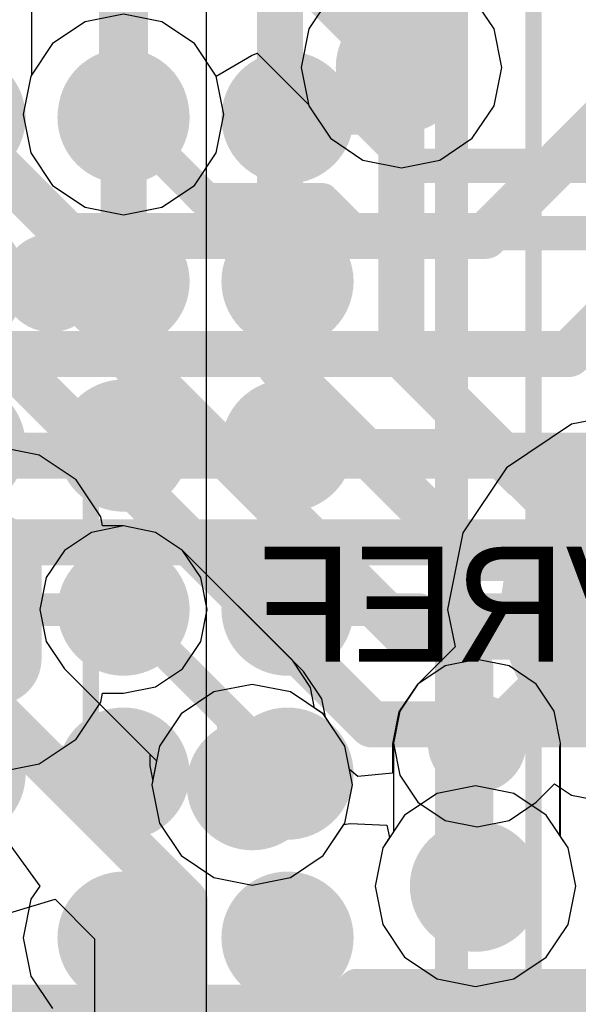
# Model space of a CAD drawing. Header units: millimetres. Extents: x -2 to 68, y -2 to 27.4.
# Tile 396 of 594: x 41.8 to 43.5, y 14.3 to 17.3. Entities that reach past the tile are written whole.
import ezdxf

# ---------------------------------------------------------------- set-up
doc = ezdxf.new("R2010")
doc.units = ezdxf.units.MM
for name, color, linetype in [('BottomLayer', 5, 'Continuous'), ('BottomPaste', 16, 'Continuous'), ('BottomSolder', 6, 'Continuous'), ('DrillGuide', 244, 'Continuous'), ('Mechanical10', 56, 'Continuous'), ('Mechanical13', 56, 'Continuous'), ('Mechanical15', 56, 'Continuous'), ('Mechanical42', 56, 'Continuous'), ('Mechanical6', 56, 'Continuous'), ('Mechanical88', 56, 'Continuous'), ('MidLayer1', 16, 'Continuous'), ('MidLayer2', 76, 'Continuous'), ('MidLayer3', 90, 'Continuous'), ('MidLayer4', 156, 'Continuous'), ('MidLayer5', 130, 'Continuous'), ('MidLayer6', 216, 'Continuous'), ('MidLayer7', 6, 'Continuous'), ('MidLayer8', 54, 'Continuous'), ('MultiLayer', 9, 'Continuous'), ('TopLayer', 1, 'Continuous'), ('TopPaste', 8, 'Continuous'), ('TopSolder', 216, 'Continuous'), ('ViaHoleLayer', 16, 'Continuous')]:
    doc.layers.add(name, color=color, linetype=linetype)

# ---------------------------------------------------------------- blocks, each defined once
blk = doc.blocks.new('TP_0_8MM_B_173')
at = {"layer": 'BottomLayer', "const_width": 0.4001}
blk.add_lwpolyline([(-0.2, 0, 1), (0.2, 0, 1)], format="xyb", close=True, dxfattribs=at)
at = {"layer": 'BottomSolder', "const_width": 0.45}
blk.add_lwpolyline([(-0.225, 0, 1), (0.225, 0, 1)], format="xyb", close=True, dxfattribs=at)
blk = doc.blocks.new('BGA486C50P27X27_1400X1400X125_227')
at = {"layer": 'Mechanical13', "const_width": 0.1}
blk.add_lwpolyline([(-7, -7), (7, -7)], dxfattribs=at)
at = {"layer": 'Mechanical15', "const_width": 0.05}
blk.add_lwpolyline([(-7.25, -7.25), (7.25, -7.25)], dxfattribs=at)
at = {"layer": 'TopLayer', "const_width": 0.1}
for points in [[(-1.05, -6, 1), (-0.95, -6, 1)], [(-0.55, -6, 1), (-0.45, -6, 1)], [(-0.05, -6, 1), (0.05, -6, 1)], [(0.45, -6, 1), (0.55, -6, 1)], [(0.95, -6, 1), (1.05, -6, 1)], [(1.45, -6, 1), (1.55, -6, 1)], [(-1.05, -6.5, 1), (-0.95, -6.5, 1)], [(-0.55, -6.5, 1), (-0.45, -6.5, 1)], [(-0.05, -6.5, 1), (0.05, -6.5, 1)], [(0.45, -6.5, 1), (0.55, -6.5, 1)], [(0.95, -6.5, 1), (1.05, -6.5, 1)], [(1.45, -6.5, 1), (1.55, -6.5, 1)]]:
    blk.add_lwpolyline(points, format="xyb", close=True, dxfattribs=at)
at = {"layer": 'TopPaste', "const_width": 0.1}
for points in [[(-1.05, -6, 1), (-0.95, -6, 1)], [(-0.55, -6, 1), (-0.45, -6, 1)], [(-0.05, -6, 1), (0.05, -6, 1)], [(0.45, -6, 1), (0.55, -6, 1)], [(0.95, -6, 1), (1.05, -6, 1)], [(1.45, -6, 1), (1.55, -6, 1)], [(-1.05, -6.5, 1), (-0.95, -6.5, 1)], [(-0.55, -6.5, 1), (-0.45, -6.5, 1)], [(-0.05, -6.5, 1), (0.05, -6.5, 1)], [(0.45, -6.5, 1), (0.55, -6.5, 1)], [(0.95, -6.5, 1), (1.05, -6.5, 1)], [(1.45, -6.5, 1), (1.55, -6.5, 1)]]:
    blk.add_lwpolyline(points, format="xyb", close=True, dxfattribs=at)
at = {"layer": 'TopSolder', "const_width": 0.2016}
for points in [[(-0.6008, -5.5, 1), (-0.3992, -5.5, 1)], [(-0.1008, -5.5, 1), (0.1008, -5.5, 1)], [(0.3992, -5.5, 1), (0.6008, -5.5, 1)], [(0.8992, -5.5, 1), (1.1008, -5.5, 1)], [(1.3992, -5.5, 1), (1.6008, -5.5, 1)], [(-1.1008, -6, 1), (-0.8992, -6, 1)], [(-0.6008, -6, 1), (-0.3992, -6, 1)], [(-0.1008, -6, 1), (0.1008, -6, 1)], [(0.3992, -6, 1), (0.6008, -6, 1)], [(0.8992, -6, 1), (1.1008, -6, 1)], [(1.3992, -6, 1), (1.6008, -6, 1)], [(-1.1008, -6.5, 1), (-0.8992, -6.5, 1)], [(-0.6008, -6.5, 1), (-0.3992, -6.5, 1)], [(-0.1008, -6.5, 1), (0.1008, -6.5, 1)], [(0.3992, -6.5, 1), (0.6008, -6.5, 1)], [(0.8992, -6.5, 1), (1.1008, -6.5, 1)], [(1.3992, -6.5, 1), (1.6008, -6.5, 1)]]:
    blk.add_lwpolyline(points, format="xyb", close=True, dxfattribs=at)
blk = doc.blocks.new('RES_0402_B_259')
at = {"layer": 'BottomLayer', "const_width": 0.1402}
for points in [[(-0.6799, 0.1498, 1), (-0.5396, 0.1498, 1)], [(-0.4104, 0.1498, 1), (-0.2701, 0.1498, 1)], [(0.2701, 0.1498, 1), (0.4104, 0.1498, 1)], [(0.5396, 0.1498, 1), (0.6799, 0.1498, 1)], [(-0.6799, -0.1498, 1), (-0.5396, -0.1498, 1)], [(-0.4104, -0.1498, 1), (-0.2701, -0.1498, 1)], [(0.2701, -0.1498, 1), (0.4104, -0.1498, 1)], [(0.5396, -0.1498, 1), (0.6799, -0.1498, 1)]]:
    blk.add_lwpolyline(points, format="xyb", close=True, dxfattribs=at)
at = {"layer": 'BottomLayer'}
for points in [[(-0.3403, 0.29), (-0.6097, 0.29), (-0.3403, -0.29), (-0.6097, -0.29)], [(0.3403, -0.29), (0.6097, -0.29), (0.3403, 0.29), (0.6097, 0.29)], [(-0.2, 0.1498), (-0.75, 0.1498), (-0.2, -0.1498), (-0.75, -0.1498)], [(0.2, -0.1498), (0.75, -0.1498), (0.2, 0.1498), (0.75, 0.1498)]]:
    blk.add_solid(points, dxfattribs=at)
at = {"layer": 'BottomPaste', "const_width": 0.1402}
for points in [[(-0.6799, 0.1498, 1), (-0.5396, 0.1498, 1)], [(-0.4104, 0.1498, 1), (-0.2701, 0.1498, 1)], [(0.2701, 0.1498, 1), (0.4104, 0.1498, 1)], [(0.5396, 0.1498, 1), (0.6799, 0.1498, 1)], [(-0.6799, -0.1498, 1), (-0.5396, -0.1498, 1)], [(-0.4104, -0.1498, 1), (-0.2701, -0.1498, 1)], [(0.2701, -0.1498, 1), (0.4104, -0.1498, 1)], [(0.5396, -0.1498, 1), (0.6799, -0.1498, 1)]]:
    blk.add_lwpolyline(points, format="xyb", close=True, dxfattribs=at)
at = {"layer": 'BottomPaste'}
for points in [[(-0.3403, 0.29), (-0.6097, 0.29), (-0.3403, -0.29), (-0.6097, -0.29)], [(0.3403, -0.29), (0.6097, -0.29), (0.3403, 0.29), (0.6097, 0.29)], [(-0.2, 0.1498), (-0.75, 0.1498), (-0.2, -0.1498), (-0.75, -0.1498)], [(0.2, -0.1498), (0.75, -0.1498), (0.2, 0.1498), (0.75, 0.1498)]]:
    blk.add_solid(points, dxfattribs=at)
at = {"layer": 'BottomSolder', "const_width": 0.1402}
for points in [[(-0.6799, 0.1498, 1), (-0.5396, 0.1498, 1)], [(-0.4104, 0.1498, 1), (-0.2701, 0.1498, 1)], [(0.2701, 0.1498, 1), (0.4104, 0.1498, 1)], [(0.5396, 0.1498, 1), (0.6799, 0.1498, 1)], [(-0.6799, -0.1498, 1), (-0.5396, -0.1498, 1)], [(-0.4104, -0.1498, 1), (-0.2701, -0.1498, 1)], [(0.2701, -0.1498, 1), (0.4104, -0.1498, 1)], [(0.5396, -0.1498, 1), (0.6799, -0.1498, 1)]]:
    blk.add_lwpolyline(points, format="xyb", close=True, dxfattribs=at)
at = {"layer": 'BottomSolder'}
for points in [[(-0.3403, 0.29), (-0.6097, 0.29), (-0.3403, -0.29), (-0.6097, -0.29)], [(0.3403, -0.29), (0.6097, -0.29), (0.3403, 0.29), (0.6097, 0.29)], [(-0.2, 0.1498), (-0.75, 0.1498), (-0.2, -0.1498), (-0.75, -0.1498)], [(0.2, -0.1498), (0.75, -0.1498), (0.2, 0.1498), (0.75, 0.1498)]]:
    blk.add_solid(points, dxfattribs=at)
at = {"layer": 'Mechanical10', "const_width": 0.12}
for points in [[(-0.53, 0.28), (-0.53, -0.28)], [(0.53, 0.28), (-0.53, 0.28)], [(0.53, 0.28), (0.53, -0.28)], [(0.53, -0.28), (-0.53, -0.28)]]:
    blk.add_lwpolyline(points, dxfattribs=at)
at = {"layer": 'Mechanical10', "const_width": 0.06}
for points in [[(-0.56, 0.28, 1), (-0.5, 0.28, 1)], [(-0.56, 0.28, 1), (-0.5, 0.28, 1)], [(0.5, 0.28, 1), (0.56, 0.28, 1)], [(0.5, 0.28, 1), (0.56, 0.28, 1)], [(-0.56, -0.28, 1), (-0.5, -0.28, 1)], [(-0.56, -0.28, 1), (-0.5, -0.28, 1)], [(0.5, -0.28, 1), (0.56, -0.28, 1)], [(0.5, -0.28, 1), (0.56, -0.28, 1)]]:
    blk.add_lwpolyline(points, format="xyb", close=True, dxfattribs=at)
at = {"layer": 'Mechanical6', "const_width": 0.05}
for points in [[(-0.9, 0.44), (-0.9, -0.44)], [(0.9, 0.44), (-0.9, 0.44)], [(0.9, 0.44), (0.9, -0.44)], [(0, 0.22), (0, -0.22)], [(0.22, 0), (-0.22, 0)], [(0.9, -0.44), (-0.9, -0.44)]]:
    blk.add_lwpolyline(points, dxfattribs=at)
at = {"layer": 'Mechanical6'}
for points, const_width in [([(-0.9125, 0.44, 1), (-0.8875, 0.44, 1)], 0.025), ([(-0.9125, 0.44, 1), (-0.8875, 0.44, 1)], 0.025), ([(0.8875, 0.44, 1), (0.9125, 0.44, 1)], 0.025), ([(0.8875, 0.44, 1), (0.9125, 0.44, 1)], 0.025), ([(-0.0125, 0.22, 1), (0.0125, 0.22, 1)], 0.025), ([(0.165, 0, 1), (-0.165, 0, 1)], 0.05), ([(-0.2325, 0, 1), (-0.2075, 0, 1)], 0.025), ([(-0.1775, 0, 1), (-0.1525, 0, 1)], 0.025), ([(0.1525, 0, 1), (0.1775, 0, 1)], 0.025), ([(0.2075, 0, 1), (0.2325, 0, 1)], 0.025), ([(-0.0125, -0.22, 1), (0.0125, -0.22, 1)], 0.025), ([(-0.9125, -0.44, 1), (-0.8875, -0.44, 1)], 0.025), ([(-0.9125, -0.44, 1), (-0.8875, -0.44, 1)], 0.025), ([(0.8875, -0.44, 1), (0.9125, -0.44, 1)], 0.025), ([(0.8875, -0.44, 1), (0.9125, -0.44, 1)], 0.025)]:
    blk.add_lwpolyline(points, format="xyb", close=True, dxfattribs=dict(at, const_width=const_width))

msp = doc.modelspace()

# ---------------------------------------------------------------- linework, layer by layer
at = {"layer": 'BottomLayer'}
for p, q in [((43.725, 16.1118), (43.4909, 16.0652)), ((43.4909, 16.0652), (43.2924, 15.9326)), ((41.8675, 15.9703), (41.7348, 15.9967)), ((41.9801, 15.8951), (41.8675, 15.9703)), ((43.2924, 15.9326), (43.1598, 15.7341)), ((42.0553, 15.7825), (41.9801, 15.8951)), ((42.0607, 15.7549), (42.0553, 15.7825)), ((42.125, 15.7549), (42.0607, 15.7549)), ((42.2225, 15.7355), (42.125, 15.7549)), ((42.3052, 15.6802), (42.2225, 15.7355)), ((43.1598, 15.7341), (43.1132, 15.5)), ((42.3605, 15.5975), (42.3052, 15.6802)), ((42.3799, 15.5), (42.3605, 15.5975)), ((42.3605, 15.4025), (42.3799, 15.5)), ((43.1132, 15.5), (43.1358, 15.3863)), ((42.3052, 15.3198), (42.3605, 15.4025)), ((43.1358, 15.3863), (43.0228, 15.2732)), ((42.2225, 15.2645), (42.3052, 15.3198)), ((42.125, 15.2451), (42.2225, 15.2645)), ((43.0228, 15.2732), (42.9675, 15.1905)), ((41.9801, 15.1049), (42.0553, 15.2175)), ((42.0553, 15.2175), (42.0607, 15.2451)), ((42.0607, 15.2451), (42.125, 15.2451)), ((42.9675, 15.1905), (42.9481, 15.093)), ((41.8675, 15.0297), (41.9801, 15.1049)), ((42.9481, 15.093), (42.9675, 14.9955)), ((41.7348, 15.0033), (41.8675, 15.0297)), ((42.9675, 14.9955), (43.0228, 14.9128)), ((43.3832, 14.9128), (43.4395, 14.9691)), ((43.4395, 14.9691), (43.4909, 14.9348)), ((43.4909, 14.9348), (43.725, 14.8882)), ((43.0228, 14.9128), (43.1055, 14.8575)), ((43.3005, 14.8575), (43.3832, 14.9128)), ((43.1055, 14.8575), (43.203, 14.8381)), ((43.203, 14.8381), (43.3005, 14.8575))]:
    msp.add_line(p, q, dxfattribs=at)
for points, const_width in [([(41.829, 16.496, 1), (41.979, 16.496, 1)], 0.15), ([(41.8665, 16.496, 1), (41.9415, 16.496, 1)], 0.075), ([(42.05, 15.5, 1), (42.2, 15.5, 1)], 0.15), ([(42.1, 15.5, 1), (42.15, 15.5, 1)], 0.05), ([(43.128, 15.093, 1), (43.278, 15.093, 1)], 0.15), ([(43.178, 15.093, 1), (43.228, 15.093, 1)], 0.05)]:
    msp.add_lwpolyline(points, format="xyb", close=True, dxfattribs=dict(at, const_width=const_width))
for points, const_width in [([(41.424, 16.496), (41.904, 16.496)], 0.15), ([(41.6, 15.5), (42.125, 15.5)], 0.1), ([(43.203, 15.093), (43.61, 15.5)], 0.1)]:
    msp.add_lwpolyline(points, dxfattribs=dict(at, const_width=const_width))
at = {"layer": 'DrillGuide'}
for points, const_width in [([(42.9222, 17.1528, 1), (43.0222, 17.1528, 1)], 0.1), ([(42.075, 17.009, 1), (42.175, 17.009, 1)], 0.1), ([(41.879, 16.496, 1), (41.929, 16.496, 1)], 0.05), ([(42.1, 15.5, 1), (42.15, 15.5, 1)], 0.05), ([(42.1, 15.5, 1), (42.15, 15.5, 1)], 0.05), ([(43.178, 15.093, 1), (43.228, 15.093, 1)], 0.05), ([(43.178, 15.093, 1), (43.228, 15.093, 1)], 0.05), ([(42.4673, 14.9664, 1), (42.5673, 14.9664, 1)], 0.1), ([(43.148, 14.657, 1), (43.248, 14.657, 1)], 0.1)]:
    msp.add_lwpolyline(points, format="xyb", close=True, dxfattribs=dict(at, const_width=const_width))
at = {"layer": 'Mechanical88', "const_width": 0.1}
msp.add_lwpolyline([(43.1672, 15.5), (43.725, 15.5)], dxfattribs=at)
at = {"layer": 'Mechanical88', "const_width": 0.05}
msp.add_lwpolyline([(43.1422, 15.5, 1), (43.1922, 15.5, 1)], format="xyb", close=True, dxfattribs=at)
at = {"layer": 'MidLayer1'}
for p, q in [((41.8446, 17.5), (41.8446, 17.1294)), ((43.2548, 17.2699), (43.1885, 17.3691)), ((43.2781, 17.1528), (43.2548, 17.2699)), ((42.4076, 17.1261), (42.5147, 17.1888)), ((42.5147, 17.1888), (42.5324, 17.1961)), ((42.5324, 17.1961), (42.6888, 17.0397)), ((43.2548, 17.0358), (43.2781, 17.1528)), ((41.8424, 17.1261), (41.8191, 17.009)), ((41.8446, 17.1294), (41.8424, 17.1261)), ((42.4309, 17.009), (42.4076, 17.1261)), ((42.6888, 17.0397), (42.6896, 17.0358)), ((42.6896, 17.0358), (42.7559, 16.9365)), ((43.1885, 16.9365), (43.2548, 17.0358)), ((41.8191, 17.009), (41.8424, 16.8919)), ((42.4076, 16.8919), (42.4309, 17.009)), ((42.7559, 16.9365), (42.8551, 16.8702)), ((43.0892, 16.8702), (43.1885, 16.9365)), ((41.8424, 16.8919), (41.9087, 16.7927)), ((42.3413, 16.7927), (42.4076, 16.8919)), ((42.8551, 16.8702), (42.9722, 16.8469)), ((42.9722, 16.8469), (43.0892, 16.8702)), ((41.9087, 16.7927), (42.0079, 16.7264)), ((42.2421, 16.7264), (42.3413, 16.7927)), ((42.0079, 16.7264), (42.125, 16.7031)), ((42.125, 16.7031), (42.2421, 16.7264)), ((42.0275, 15.7355), (41.9448, 15.6802)), ((42.125, 15.7549), (42.0275, 15.7355)), ((42.2225, 15.7355), (42.125, 15.7549)), ((42.3052, 15.6802), (42.2225, 15.7355)), ((41.9448, 15.6802), (41.8895, 15.5975)), ((42.6742, 15.3112), (42.3052, 15.6802)), ((41.8895, 15.5975), (41.8701, 15.5)), ((41.8701, 15.5), (41.8895, 15.4025)), ((41.8895, 15.4025), (41.9448, 15.3198)), ((43.203, 15.3479), (43.1055, 15.3285)), ((43.3005, 15.3285), (43.203, 15.3479)), ((41.9448, 15.3198), (42.2258, 15.0387)), ((42.7295, 15.2285), (42.6742, 15.3112)), ((43.1055, 15.3285), (43.0228, 15.2732)), ((43.3832, 15.2732), (43.3005, 15.3285)), ((43.0228, 15.2732), (42.9675, 15.1905)), ((43.4385, 15.1905), (43.3832, 15.2732)), ((42.7408, 15.1719), (42.7295, 15.2285)), ((42.9675, 15.1905), (42.9481, 15.093)), ((43.4579, 15.093), (43.4385, 15.1905)), ((42.7999, 15.0834), (42.7408, 15.1719)), ((42.8232, 14.9664), (42.7999, 15.0834)), ((42.9481, 15.093), (42.9481, 14.823)), ((43.4579, 14.808), (43.4579, 15.093)), ((42.2258, 15.0387), (42.2114, 14.9664)), ((42.2114, 14.9664), (42.2347, 14.8493)), ((42.7999, 14.8493), (42.8232, 14.9664)), ((42.2347, 14.8493), (42.301, 14.7501)), ((42.7336, 14.7501), (42.7999, 14.8493)), ((42.9481, 14.823), (42.9154, 14.7741)), ((43.4806, 14.7741), (43.4579, 14.808)), ((42.9154, 14.7741), (42.8921, 14.657)), ((43.5039, 14.657), (43.4806, 14.7741)), ((42.301, 14.7501), (42.4002, 14.6838)), ((42.6343, 14.6838), (42.7336, 14.7501)), ((42.4002, 14.6838), (42.5173, 14.6605)), ((42.5173, 14.6605), (42.6343, 14.6838)), ((42.8921, 14.657), (42.9154, 14.5399)), ((43.4806, 14.5399), (43.5039, 14.657)), ((42.9154, 14.5399), (42.9817, 14.4407)), ((43.4143, 14.4407), (43.4806, 14.5399)), ((42.9817, 14.4407), (43.0809, 14.3744)), ((43.3151, 14.3744), (43.4143, 14.4407)), ((43.0809, 14.3744), (43.198, 14.3511)), ((43.198, 14.3511), (43.3151, 14.3744))]:
    msp.add_line(p, q, dxfattribs=at)
for points, const_width in [([(42.125, 17.009), (42.125, 17.5)], 0.15), ([(42.625, 17.5), (42.9722, 17.1528)], 0.15), ([(42.125, 15.5), (42.494, 15.131)], 0.1), ([(42.494, 14.9897), (42.494, 15.131)], 0.1), ([(43.203, 14.662), (43.203, 15.093)], 0.1), ([(42.494, 14.9897), (42.5173, 14.9664)], 0.1), ([(43.198, 14.657), (43.203, 14.662)], 0.1)]:
    msp.add_lwpolyline(points, dxfattribs=dict(at, const_width=const_width))
for points, const_width in [([(42.8722, 17.1528, 1), (43.0722, 17.1528, 1)], 0.2), ([(42.9347, 17.1528, 1), (43.0097, 17.1528, 1)], 0.075), ([(42.025, 17.009, 1), (42.225, 17.009, 1)], 0.2), ([(42.0875, 17.009, 1), (42.1625, 17.009, 1)], 0.075), ([(42.05, 15.5, 1), (42.2, 15.5, 1)], 0.15), ([(42.1, 15.5, 1), (42.15, 15.5, 1)], 0.05), ([(43.128, 15.093, 1), (43.278, 15.093, 1)], 0.15), ([(42.4173, 14.9664, 1), (42.6173, 14.9664, 1)], 0.2), ([(42.469, 15.131, 1), (42.519, 15.131, 1)], 0.05), ([(42.469, 15.131, 1), (42.519, 15.131, 1)], 0.05), ([(43.178, 15.093, 1), (43.228, 15.093, 1)], 0.05), ([(42.469, 14.9897, 1), (42.519, 14.9897, 1)], 0.05), ([(42.469, 14.9897, 1), (42.519, 14.9897, 1)], 0.05), ([(42.4923, 14.9664, 1), (42.5423, 14.9664, 1)], 0.05), ([(43.098, 14.657, 1), (43.298, 14.657, 1)], 0.2), ([(43.173, 14.657, 1), (43.223, 14.657, 1)], 0.05), ([(43.178, 14.662, 1), (43.228, 14.662, 1)], 0.05), ([(43.178, 14.662, 1), (43.228, 14.662, 1)], 0.05)]:
    msp.add_lwpolyline(points, format="xyb", close=True, dxfattribs=dict(at, const_width=const_width))
at = {"layer": 'MidLayer2', "const_width": 0.14}
for points in [[(40.8518, 17.7425), (41.9552, 16.639)], [(43.228, 16.639), (43.67, 17.081)], [(43.483, 16.279), (44.101, 16.897)], [(41.9552, 16.639), (43.228, 16.639)], [(41.2688, 16.279), (43.483, 16.279)], [(40.485, 15.969), (47.513, 15.969)], [(40.4096, 15.705), (49.516, 15.705)], [(41.3534, 14.287), (43.228, 14.287)], [(43.228, 14.287), (45.3099, 14.287)]]:
    msp.add_lwpolyline(points, dxfattribs=at)
at = {"layer": 'MidLayer2'}
for points, const_width in [([(42.8722, 17.1528, 1), (43.0722, 17.1528, 1)], 0.2), ([(42.025, 17.009, 1), (42.225, 17.009, 1)], 0.2), ([(41.9202, 16.639, 1), (41.9902, 16.639, 1)], 0.07), ([(41.9202, 16.639, 1), (41.9902, 16.639, 1)], 0.07), ([(43.193, 16.639, 1), (43.263, 16.639, 1)], 0.07), ([(43.193, 16.639, 1), (43.263, 16.639, 1)], 0.07), ([(43.448, 16.279, 1), (43.518, 16.279, 1)], 0.07), ([(43.448, 16.279, 1), (43.518, 16.279, 1)], 0.07), ([(42.4173, 14.9664, 1), (42.6173, 14.9664, 1)], 0.2), ([(43.098, 14.657, 1), (43.298, 14.657, 1)], 0.2), ([(43.193, 14.287, 1), (43.263, 14.287, 1)], 0.07), ([(43.193, 14.287, 1), (43.263, 14.287, 1)], 0.07)]:
    msp.add_lwpolyline(points, format="xyb", close=True, dxfattribs=dict(at, const_width=const_width))
at = {"layer": 'MidLayer3'}
for p, q in [((41.7782, 14.5757), (41.916, 14.6175)), ((41.916, 14.6175), (42.0367, 14.4967)), ((42.0367, 14.4967), (42.0367, 14.154))]:
    msp.add_line(p, q, dxfattribs=at)
at = {"layer": 'MidLayer3', "const_width": 0.14}
for points in [[(42.6022, 16.2428), (42.6022, 17.4862)], [(42.9722, 16.2778), (42.9722, 17.1528)], [(42.125, 16.283), (42.125, 17.009)], [(41.66, 16.372), (42.882, 15.15)], [(42.125, 16.283), (42.991, 15.417)], [(42.9722, 16.2778), (43.3421, 15.9079)], [(42.6022, 16.2428), (43.188, 15.657)], [(43.3421, 15.9079), (48.0494, 15.9079)], [(43.188, 15.657), (47.961, 15.657)], [(42.991, 15.417), (47.7758, 15.417)], [(41.6758, 15.247), (42.312, 14.6108)], [(42.882, 15.15), (47.7034, 15.15)], [(42.312, 14.154), (42.312, 14.6108)]]:
    msp.add_lwpolyline(points, dxfattribs=at)
at = {"layer": 'MidLayer3'}
for points, const_width in [([(42.8722, 17.1528, 1), (43.0722, 17.1528, 1)], 0.2), ([(42.025, 17.009, 1), (42.225, 17.009, 1)], 0.2), ([(42.9372, 17.1528, 1), (43.0072, 17.1528, 1)], 0.07), ([(42.09, 17.009, 1), (42.16, 17.009, 1)], 0.07), ([(42.09, 16.283, 1), (42.16, 16.283, 1)], 0.07), ([(42.09, 16.283, 1), (42.16, 16.283, 1)], 0.07), ([(42.9372, 16.2778, 1), (43.0072, 16.2778, 1)], 0.07), ([(42.9372, 16.2778, 1), (43.0072, 16.2778, 1)], 0.07), ([(42.5672, 16.2428, 1), (42.6372, 16.2428, 1)], 0.07), ([(42.5672, 16.2428, 1), (42.6372, 16.2428, 1)], 0.07), ([(43.3071, 15.9079, 1), (43.3771, 15.9079, 1)], 0.07), ([(43.3071, 15.9079, 1), (43.3771, 15.9079, 1)], 0.07), ([(43.153, 15.657, 1), (43.223, 15.657, 1)], 0.07), ([(43.153, 15.657, 1), (43.223, 15.657, 1)], 0.07), ([(42.956, 15.417, 1), (43.026, 15.417, 1)], 0.07), ([(42.956, 15.417, 1), (43.026, 15.417, 1)], 0.07), ([(42.847, 15.15, 1), (42.917, 15.15, 1)], 0.07), ([(42.847, 15.15, 1), (42.917, 15.15, 1)], 0.07), ([(42.4173, 14.9664, 1), (42.6173, 14.9664, 1)], 0.2), ([(43.098, 14.657, 1), (43.298, 14.657, 1)], 0.2), ([(42.277, 14.6108, 1), (42.347, 14.6108, 1)], 0.07), ([(42.277, 14.6108, 1), (42.347, 14.6108, 1)], 0.07)]:
    msp.add_lwpolyline(points, format="xyb", close=True, dxfattribs=dict(at, const_width=const_width))
at = {"layer": 'MidLayer4'}
for p, q in [((42.7559, 17.3691), (42.6896, 17.2699)), ((43.2548, 17.2699), (43.1885, 17.3691)), ((42.0079, 17.2916), (41.9087, 17.2253)), ((42.125, 17.3149), (42.0079, 17.2916)), ((42.2421, 17.2916), (42.125, 17.3149)), ((42.3413, 17.2253), (42.2421, 17.2916)), ((42.6896, 17.2699), (42.6663, 17.1528)), ((43.2781, 17.1528), (43.2548, 17.2699)), ((41.9087, 17.2253), (41.8424, 17.1261)), ((42.4076, 17.1261), (42.3413, 17.2253)), ((42.6663, 17.1528), (42.6896, 17.0358)), ((43.2548, 17.0358), (43.2781, 17.1528)), ((41.8424, 17.1261), (41.8191, 17.009)), ((42.4309, 17.009), (42.4076, 17.1261)), ((42.6896, 17.0358), (42.7559, 16.9365)), ((43.1885, 16.9365), (43.2548, 17.0358)), ((41.8191, 17.009), (41.8424, 16.8919)), ((42.4076, 16.8919), (42.4309, 17.009)), ((42.7559, 16.9365), (42.8551, 16.8702)), ((43.0892, 16.8702), (43.1885, 16.9365)), ((41.8424, 16.8919), (41.9087, 16.7927)), ((42.3413, 16.7927), (42.4076, 16.8919)), ((42.8551, 16.8702), (42.9722, 16.8469)), ((42.9722, 16.8469), (43.0892, 16.8702)), ((41.9087, 16.7927), (42.0079, 16.7264)), ((42.2421, 16.7264), (42.3413, 16.7927)), ((42.0079, 16.7264), (42.125, 16.7031)), ((42.125, 16.7031), (42.2421, 16.7264)), ((42.0275, 15.7355), (41.9448, 15.6802)), ((42.125, 15.7549), (42.0275, 15.7355)), ((42.2225, 15.7355), (42.125, 15.7549)), ((42.3052, 15.6802), (42.2225, 15.7355)), ((41.9448, 15.6802), (41.8895, 15.5975)), ((42.6398, 15.3456), (42.3052, 15.6802)), ((41.8895, 15.5975), (41.8701, 15.5)), ((41.8701, 15.5), (41.8895, 15.4025)), ((41.8895, 15.4025), (41.9448, 15.3198)), ((42.6951, 15.2629), (42.6398, 15.3456)), ((43.203, 15.3479), (43.1055, 15.3285)), ((43.3005, 15.3285), (43.203, 15.3479)), ((41.9448, 15.3198), (42.2047, 15.0598)), ((43.1055, 15.3285), (43.0228, 15.2732)), ((43.3832, 15.2732), (43.3005, 15.3285)), ((42.7076, 15.2), (42.6951, 15.2629)), ((43.0203, 15.2707), (42.965, 15.188)), ((43.0228, 15.2732), (43.0203, 15.2707)), ((43.4385, 15.1905), (43.3832, 15.2732)), ((42.7336, 15.1827), (42.7076, 15.2)), ((42.965, 15.188), (42.9456, 15.0905)), ((43.4579, 15.093), (43.4385, 15.1905)), ((42.7999, 15.0834), (42.7336, 15.1827)), ((42.814, 15.0125), (42.7999, 15.0834)), ((42.9456, 15.0905), (42.9456, 15.0018)), ((43.4554, 15.0804), (43.4579, 15.093)), ((43.4554, 14.8118), (43.4554, 15.0804)), ((42.2047, 15.0598), (42.2047, 15.0241)), ((42.2047, 15.0241), (42.2138, 14.9783)), ((42.8393, 14.9914), (42.814, 15.0125)), ((42.2138, 14.9783), (42.2114, 14.9664)), ((42.9456, 15.0018), (42.8393, 14.9914)), ((42.2114, 14.9664), (42.2347, 14.8493)), ((42.2347, 14.8493), (42.301, 14.7501)), ((42.7336, 14.7501), (42.7972, 14.8453)), ((42.7972, 14.8453), (42.8164, 14.8484)), ((42.8164, 14.8484), (42.928, 14.8426)), ((42.928, 14.8426), (42.9364, 14.8055)), ((42.9364, 14.8055), (42.9154, 14.7741)), ((43.4806, 14.7741), (43.4554, 14.8118)), ((42.9154, 14.7741), (42.8921, 14.657)), ((43.5039, 14.657), (43.4806, 14.7741)), ((42.301, 14.7501), (42.4002, 14.6838)), ((42.6343, 14.6838), (42.7336, 14.7501)), ((42.4002, 14.6838), (42.5173, 14.6605)), ((42.5173, 14.6605), (42.6343, 14.6838)), ((42.8921, 14.657), (42.9154, 14.5399)), ((43.4806, 14.5399), (43.5039, 14.657)), ((42.9154, 14.5399), (42.9817, 14.4407)), ((43.4143, 14.4407), (43.4806, 14.5399)), ((42.9817, 14.4407), (43.0809, 14.3744)), ((43.3151, 14.3744), (43.4143, 14.4407)), ((43.0809, 14.3744), (43.198, 14.3511)), ((43.198, 14.3511), (43.3151, 14.3744))]:
    msp.add_line(p, q, dxfattribs=at)
for points, const_width in [([(42.8722, 17.1528, 1), (43.0722, 17.1528, 1)], 0.2), ([(42.025, 17.009, 1), (42.225, 17.009, 1)], 0.2), ([(41.829, 16.496, 1), (41.979, 16.496, 1)], 0.15), ([(42.05, 15.5, 1), (42.2, 15.5, 1)], 0.15), ([(42.1, 15.5, 1), (42.15, 15.5, 1)], 0.05), ([(43.128, 15.093, 1), (43.278, 15.093, 1)], 0.15), ([(42.4346, 15.1654, 1), (42.4846, 15.1654, 1)], 0.05), ([(42.4346, 15.1654, 1), (42.4846, 15.1654, 1)], 0.05), ([(42.4173, 14.9664, 1), (42.6173, 14.9664, 1)], 0.2), ([(43.1755, 15.0905, 1), (43.2255, 15.0905, 1)], 0.05), ([(43.1755, 15.0905, 1), (43.2255, 15.0905, 1)], 0.05), ([(43.178, 15.093, 1), (43.228, 15.093, 1)], 0.05), ([(42.4346, 15.0241, 1), (42.4846, 15.0241, 1)], 0.05), ([(42.4346, 15.0241, 1), (42.4846, 15.0241, 1)], 0.05), ([(42.4923, 14.9664, 1), (42.5423, 14.9664, 1)], 0.05), ([(43.098, 14.657, 1), (43.298, 14.657, 1)], 0.2), ([(43.173, 14.657, 1), (43.223, 14.657, 1)], 0.05), ([(43.1755, 14.6595, 1), (43.2255, 14.6595, 1)], 0.05), ([(43.1755, 14.6595, 1), (43.2255, 14.6595, 1)], 0.05)]:
    msp.add_lwpolyline(points, format="xyb", close=True, dxfattribs=dict(at, const_width=const_width))
at = {"layer": 'MidLayer4', "const_width": 0.1}
for points in [[(42.125, 15.5), (42.4596, 15.1654)], [(42.4596, 15.0241), (42.4596, 15.1654)], [(43.2005, 15.0905), (43.203, 15.093)], [(43.2005, 14.6595), (43.2005, 15.0905)], [(42.4596, 15.0241), (42.5173, 14.9664)], [(43.198, 14.657), (43.2005, 14.6595)]]:
    msp.add_lwpolyline(points, dxfattribs=at)
at = {"layer": 'MidLayer5'}
for p, q in [((42.7559, 17.3691), (42.6896, 17.2699)), ((43.2548, 17.2699), (43.1885, 17.3691)), ((42.0079, 17.2916), (41.9087, 17.2253)), ((42.125, 17.3149), (42.0079, 17.2916)), ((42.2421, 17.2916), (42.125, 17.3149)), ((42.3413, 17.2253), (42.2421, 17.2916)), ((42.6896, 17.2699), (42.6663, 17.1528)), ((43.2781, 17.1528), (43.2548, 17.2699)), ((41.9087, 17.2253), (41.8424, 17.1261)), ((42.4076, 17.1261), (42.3413, 17.2253)), ((42.6663, 17.1528), (42.6896, 17.0358)), ((43.2548, 17.0358), (43.2781, 17.1528)), ((41.8424, 17.1261), (41.8191, 17.009)), ((42.4309, 17.009), (42.4076, 17.1261)), ((42.6896, 17.0358), (42.7559, 16.9365)), ((43.1885, 16.9365), (43.2548, 17.0358)), ((41.8191, 17.009), (41.8424, 16.8919)), ((42.4076, 16.8919), (42.4309, 17.009)), ((42.7559, 16.9365), (42.8551, 16.8702)), ((43.0892, 16.8702), (43.1885, 16.9365)), ((41.8424, 16.8919), (41.9087, 16.7927)), ((42.3413, 16.7927), (42.4076, 16.8919)), ((42.8551, 16.8702), (42.9722, 16.8469)), ((42.9722, 16.8469), (43.0892, 16.8702)), ((41.9087, 16.7927), (42.0079, 16.7264)), ((42.2421, 16.7264), (42.3413, 16.7927)), ((42.0079, 16.7264), (42.125, 16.7031)), ((42.125, 16.7031), (42.2421, 16.7264)), ((42.4002, 15.249), (42.301, 15.1827)), ((42.5173, 15.2722), (42.4002, 15.249)), ((42.6343, 15.249), (42.5173, 15.2722)), ((42.7336, 15.1827), (42.6343, 15.249)), ((42.301, 15.1827), (42.2347, 15.0834)), ((42.7999, 15.0834), (42.7336, 15.1827)), ((42.2347, 15.0834), (42.2114, 14.9664)), ((42.8232, 14.9664), (42.7999, 15.0834)), ((42.2114, 14.9664), (42.2347, 14.8493)), ((42.7999, 14.8493), (42.8232, 14.9664)), ((43.198, 14.9629), (43.0809, 14.9396)), ((43.3151, 14.9396), (43.198, 14.9629)), ((43.0809, 14.9396), (42.9817, 14.8733)), ((43.4143, 14.8733), (43.3151, 14.9396)), ((42.9817, 14.8733), (42.9154, 14.7741)), ((43.4806, 14.7741), (43.4143, 14.8733)), ((42.2347, 14.8493), (42.301, 14.7501)), ((42.7336, 14.7501), (42.7999, 14.8493)), ((42.9154, 14.7741), (42.8921, 14.657)), ((43.5039, 14.657), (43.4806, 14.7741)), ((42.301, 14.7501), (42.4002, 14.6838)), ((42.6343, 14.6838), (42.7336, 14.7501)), ((42.4002, 14.6838), (42.5173, 14.6605)), ((42.5173, 14.6605), (42.6343, 14.6838)), ((42.8921, 14.657), (42.9154, 14.5399)), ((43.4806, 14.5399), (43.5039, 14.657)), ((42.9154, 14.5399), (42.9817, 14.4407)), ((43.4143, 14.4407), (43.4806, 14.5399)), ((42.9817, 14.4407), (43.0809, 14.3744)), ((43.3151, 14.3744), (43.4143, 14.4407)), ((43.0809, 14.3744), (43.198, 14.3511)), ((43.198, 14.3511), (43.3151, 14.3744))]:
    msp.add_line(p, q, dxfattribs=at)
at = {"layer": 'MidLayer5', "const_width": 0.2}
for points in [[(42.8722, 17.1528, 1), (43.0722, 17.1528, 1)], [(42.025, 17.009, 1), (42.225, 17.009, 1)], [(42.4173, 14.9664, 1), (42.6173, 14.9664, 1)], [(43.098, 14.657, 1), (43.298, 14.657, 1)]]:
    msp.add_lwpolyline(points, format="xyb", close=True, dxfattribs=at)
at = {"layer": 'MidLayer6'}
for p, q in [((42.7559, 17.3691), (42.6896, 17.2699)), ((43.2548, 17.2699), (43.1885, 17.3691)), ((42.0079, 17.2916), (41.9087, 17.2253)), ((42.125, 17.3149), (42.0079, 17.2916)), ((42.2421, 17.2916), (42.125, 17.3149)), ((42.3413, 17.2253), (42.2421, 17.2916)), ((42.6896, 17.2699), (42.6663, 17.1528)), ((43.2781, 17.1528), (43.2548, 17.2699)), ((41.9087, 17.2253), (41.8424, 17.1261)), ((42.4076, 17.1261), (42.3413, 17.2253)), ((42.6663, 17.1528), (42.6896, 17.0358)), ((43.2548, 17.0358), (43.2781, 17.1528)), ((41.8424, 17.1261), (41.8191, 17.009)), ((42.4309, 17.009), (42.4076, 17.1261)), ((42.6896, 17.0358), (42.7559, 16.9365)), ((43.1885, 16.9365), (43.2548, 17.0358)), ((41.8191, 17.009), (41.8424, 16.8919)), ((42.4076, 16.8919), (42.4309, 17.009)), ((42.7559, 16.9365), (42.8551, 16.8702)), ((43.0892, 16.8702), (43.1885, 16.9365)), ((41.8424, 16.8919), (41.9087, 16.7927)), ((42.3413, 16.7927), (42.4076, 16.8919)), ((42.8551, 16.8702), (42.9722, 16.8469)), ((42.9722, 16.8469), (43.0892, 16.8702)), ((41.9087, 16.7927), (42.0079, 16.7264)), ((42.2421, 16.7264), (42.3413, 16.7927)), ((42.0079, 16.7264), (42.125, 16.7031)), ((42.125, 16.7031), (42.2421, 16.7264)), ((42.4002, 15.249), (42.301, 15.1827)), ((42.5173, 15.2722), (42.4002, 15.249)), ((42.6343, 15.249), (42.5173, 15.2722)), ((42.7336, 15.1827), (42.6343, 15.249)), ((42.301, 15.1827), (42.2347, 15.0834)), ((42.7999, 15.0834), (42.7336, 15.1827)), ((42.2347, 15.0834), (42.2114, 14.9664)), ((42.8232, 14.9664), (42.7999, 15.0834)), ((42.2114, 14.9664), (42.2347, 14.8493)), ((42.7999, 14.8493), (42.8232, 14.9664)), ((43.198, 14.9629), (43.0809, 14.9396)), ((43.3151, 14.9396), (43.198, 14.9629)), ((43.0809, 14.9396), (42.9817, 14.8733)), ((43.4143, 14.8733), (43.3151, 14.9396)), ((42.9817, 14.8733), (42.9154, 14.7741)), ((43.4806, 14.7741), (43.4143, 14.8733)), ((42.2347, 14.8493), (42.301, 14.7501)), ((42.7336, 14.7501), (42.7999, 14.8493)), ((42.9154, 14.7741), (42.8921, 14.657)), ((43.5039, 14.657), (43.4806, 14.7741)), ((42.301, 14.7501), (42.4002, 14.6838)), ((42.6343, 14.6838), (42.7336, 14.7501)), ((42.4002, 14.6838), (42.5173, 14.6605)), ((42.5173, 14.6605), (42.6343, 14.6838)), ((42.8921, 14.657), (42.9154, 14.5399)), ((43.4806, 14.5399), (43.5039, 14.657)), ((42.9154, 14.5399), (42.9817, 14.4407)), ((43.4143, 14.4407), (43.4806, 14.5399)), ((42.9817, 14.4407), (43.0809, 14.3744)), ((43.3151, 14.3744), (43.4143, 14.4407)), ((43.0809, 14.3744), (43.198, 14.3511)), ((43.198, 14.3511), (43.3151, 14.3744))]:
    msp.add_line(p, q, dxfattribs=at)
at = {"layer": 'MidLayer6', "const_width": 0.2}
for points in [[(42.8722, 17.1528, 1), (43.0722, 17.1528, 1)], [(42.025, 17.009, 1), (42.225, 17.009, 1)], [(42.4173, 14.9664, 1), (42.6173, 14.9664, 1)], [(43.098, 14.657, 1), (43.298, 14.657, 1)]]:
    msp.add_lwpolyline(points, format="xyb", close=True, dxfattribs=at)
at = {"layer": 'MidLayer7'}
for p, q in [((42.7559, 17.3691), (42.6896, 17.2699)), ((43.2548, 17.2699), (43.1885, 17.3691)), ((42.0079, 17.2916), (41.9087, 17.2253)), ((42.125, 17.3149), (42.0079, 17.2916)), ((42.2421, 17.2916), (42.125, 17.3149)), ((42.3413, 17.2253), (42.2421, 17.2916)), ((42.6896, 17.2699), (42.6663, 17.1528)), ((43.2781, 17.1528), (43.2548, 17.2699)), ((41.9087, 17.2253), (41.8424, 17.1261)), ((42.4076, 17.1261), (42.3413, 17.2253)), ((42.6663, 17.1528), (42.6896, 17.0358)), ((43.2548, 17.0358), (43.2781, 17.1528)), ((41.8424, 17.1261), (41.8191, 17.009)), ((42.4309, 17.009), (42.4076, 17.1261)), ((42.6896, 17.0358), (42.7559, 16.9365)), ((43.1885, 16.9365), (43.2548, 17.0358)), ((41.8191, 17.009), (41.8424, 16.8919)), ((42.4076, 16.8919), (42.4309, 17.009)), ((42.7559, 16.9365), (42.8551, 16.8702)), ((43.0892, 16.8702), (43.1885, 16.9365)), ((41.8424, 16.8919), (41.9087, 16.7927)), ((42.3413, 16.7927), (42.4076, 16.8919)), ((42.8551, 16.8702), (42.9722, 16.8469)), ((42.9722, 16.8469), (43.0892, 16.8702)), ((41.9087, 16.7927), (42.0079, 16.7264)), ((42.2421, 16.7264), (42.3413, 16.7927)), ((42.0079, 16.7264), (42.125, 16.7031)), ((42.125, 16.7031), (42.2421, 16.7264)), ((42.4002, 15.249), (42.301, 15.1827)), ((42.5173, 15.2722), (42.4002, 15.249)), ((42.6343, 15.249), (42.5173, 15.2722)), ((42.7336, 15.1827), (42.6343, 15.249)), ((42.301, 15.1827), (42.2347, 15.0834)), ((42.7999, 15.0834), (42.7336, 15.1827)), ((42.2347, 15.0834), (42.2114, 14.9664)), ((42.8232, 14.9664), (42.7999, 15.0834)), ((42.2114, 14.9664), (42.2347, 14.8493)), ((42.7999, 14.8493), (42.8232, 14.9664)), ((43.198, 14.9629), (43.0809, 14.9396)), ((43.3151, 14.9396), (43.198, 14.9629)), ((43.0809, 14.9396), (42.9817, 14.8733)), ((43.4143, 14.8733), (43.3151, 14.9396)), ((42.9817, 14.8733), (42.9154, 14.7741)), ((43.4806, 14.7741), (43.4143, 14.8733)), ((42.2347, 14.8493), (42.301, 14.7501)), ((42.7336, 14.7501), (42.7999, 14.8493)), ((42.9154, 14.7741), (42.8921, 14.657)), ((43.5039, 14.657), (43.4806, 14.7741)), ((42.301, 14.7501), (42.4002, 14.6838)), ((42.6343, 14.6838), (42.7336, 14.7501)), ((42.4002, 14.6838), (42.5173, 14.6605)), ((42.5173, 14.6605), (42.6343, 14.6838)), ((42.8921, 14.657), (42.9154, 14.5399)), ((43.4806, 14.5399), (43.5039, 14.657)), ((42.9154, 14.5399), (42.9817, 14.4407)), ((43.4143, 14.4407), (43.4806, 14.5399)), ((42.9817, 14.4407), (43.0809, 14.3744)), ((43.3151, 14.3744), (43.4143, 14.4407)), ((43.0809, 14.3744), (43.198, 14.3511)), ((43.198, 14.3511), (43.3151, 14.3744))]:
    msp.add_line(p, q, dxfattribs=at)
at = {"layer": 'MidLayer7', "const_width": 0.2}
for points in [[(42.8722, 17.1528, 1), (43.0722, 17.1528, 1)], [(42.025, 17.009, 1), (42.225, 17.009, 1)], [(42.4173, 14.9664, 1), (42.6173, 14.9664, 1)], [(43.098, 14.657, 1), (43.298, 14.657, 1)]]:
    msp.add_lwpolyline(points, format="xyb", close=True, dxfattribs=at)
at = {"layer": 'MidLayer8'}
for p, q in [((42.7559, 17.3691), (42.6896, 17.2699)), ((43.2548, 17.2699), (43.1885, 17.3691)), ((42.0079, 17.2916), (41.9087, 17.2253)), ((42.125, 17.3149), (42.0079, 17.2916)), ((42.2421, 17.2916), (42.125, 17.3149)), ((42.3413, 17.2253), (42.2421, 17.2916)), ((42.6896, 17.2699), (42.6663, 17.1528)), ((43.2781, 17.1528), (43.2548, 17.2699)), ((41.9087, 17.2253), (41.8424, 17.1261)), ((42.4076, 17.1261), (42.3413, 17.2253)), ((42.6663, 17.1528), (42.6896, 17.0358)), ((43.2548, 17.0358), (43.2781, 17.1528)), ((41.8424, 17.1261), (41.8191, 17.009)), ((42.4309, 17.009), (42.4076, 17.1261)), ((42.6896, 17.0358), (42.7559, 16.9365)), ((43.1885, 16.9365), (43.2548, 17.0358)), ((41.8191, 17.009), (41.8424, 16.8919)), ((42.4076, 16.8919), (42.4309, 17.009)), ((42.7559, 16.9365), (42.8551, 16.8702)), ((43.0892, 16.8702), (43.1885, 16.9365)), ((41.8424, 16.8919), (41.9087, 16.7927)), ((42.3413, 16.7927), (42.4076, 16.8919)), ((42.8551, 16.8702), (42.9722, 16.8469)), ((42.9722, 16.8469), (43.0892, 16.8702)), ((41.9087, 16.7927), (42.0079, 16.7264)), ((42.2421, 16.7264), (42.3413, 16.7927)), ((42.0079, 16.7264), (42.125, 16.7031)), ((42.125, 16.7031), (42.2421, 16.7264)), ((42.4002, 15.249), (42.301, 15.1827)), ((42.5173, 15.2722), (42.4002, 15.249)), ((42.6343, 15.249), (42.5173, 15.2722)), ((42.7336, 15.1827), (42.6343, 15.249)), ((42.301, 15.1827), (42.2347, 15.0834)), ((42.7999, 15.0834), (42.7336, 15.1827)), ((42.2347, 15.0834), (42.2114, 14.9664)), ((42.8232, 14.9664), (42.7999, 15.0834)), ((42.2114, 14.9664), (42.2347, 14.8493)), ((42.7999, 14.8493), (42.8232, 14.9664)), ((43.198, 14.9629), (43.0809, 14.9396)), ((43.3151, 14.9396), (43.198, 14.9629)), ((43.0809, 14.9396), (42.9817, 14.8733)), ((43.4143, 14.8733), (43.3151, 14.9396)), ((42.9817, 14.8733), (42.9154, 14.7741)), ((43.4806, 14.7741), (43.4143, 14.8733)), ((42.2347, 14.8493), (42.301, 14.7501)), ((42.7336, 14.7501), (42.7999, 14.8493)), ((42.9154, 14.7741), (42.8921, 14.657)), ((43.5039, 14.657), (43.4806, 14.7741)), ((42.301, 14.7501), (42.4002, 14.6838)), ((42.6343, 14.6838), (42.7336, 14.7501)), ((42.4002, 14.6838), (42.5173, 14.6605)), ((42.5173, 14.6605), (42.6343, 14.6838)), ((42.8921, 14.657), (42.9154, 14.5399)), ((43.4806, 14.5399), (43.5039, 14.657)), ((42.9154, 14.5399), (42.9817, 14.4407)), ((43.4143, 14.4407), (43.4806, 14.5399)), ((42.9817, 14.4407), (43.0809, 14.3744)), ((43.3151, 14.3744), (43.4143, 14.4407)), ((43.0809, 14.3744), (43.198, 14.3511)), ((43.198, 14.3511), (43.3151, 14.3744))]:
    msp.add_line(p, q, dxfattribs=at)
at = {"layer": 'MidLayer8', "const_width": 0.2}
for points in [[(42.8722, 17.1528, 1), (43.0722, 17.1528, 1)], [(42.025, 17.009, 1), (42.225, 17.009, 1)], [(42.4173, 14.9664, 1), (42.6173, 14.9664, 1)], [(43.098, 14.657, 1), (43.298, 14.657, 1)]]:
    msp.add_lwpolyline(points, format="xyb", close=True, dxfattribs=at)
at = {"layer": 'MultiLayer'}
for points, const_width in [([(42.8722, 17.1528, 1), (43.0722, 17.1528, 1)], 0.2), ([(42.025, 17.009, 1), (42.225, 17.009, 1)], 0.2), ([(41.829, 16.496, 1), (41.979, 16.496, 1)], 0.15), ([(42.05, 15.5, 1), (42.2, 15.5, 1)], 0.15), ([(42.05, 15.5, 1), (42.2, 15.5, 1)], 0.15), ([(43.128, 15.093, 1), (43.278, 15.093, 1)], 0.15), ([(43.128, 15.093, 1), (43.278, 15.093, 1)], 0.15), ([(42.4173, 14.9664, 1), (42.6173, 14.9664, 1)], 0.2), ([(43.098, 14.657, 1), (43.298, 14.657, 1)], 0.2)]:
    msp.add_lwpolyline(points, format="xyb", close=True, dxfattribs=dict(at, const_width=const_width))
at = {"layer": 'TopLayer'}
for p, q in [((42.3765, 22.5138), (42.3765, 7.5138)), ((41.7763, 14.7856), (41.8693, 14.6573)), ((41.7763, 14.7856), (41.8693, 14.6573)), ((41.8693, 14.6573), (41.8424, 14.617)), ((41.8693, 14.6573), (41.8424, 14.617)), ((41.8424, 14.617), (41.8191, 14.5)), ((41.8424, 14.617), (41.8191, 14.5)), ((41.8191, 14.5), (41.8424, 14.3829)), ((41.8191, 14.5), (41.8424, 14.3829)), ((41.8424, 14.3829), (41.9087, 14.2837)), ((41.8424, 14.3829), (41.9087, 14.2837))]:
    msp.add_line(p, q, dxfattribs=at)
for points, const_width in [([(42.125, 17), (42.375, 16.75)], 0.105), ([(42.625, 17), (42.858, 17)], 0.105), ([(42.858, 17), (43.0055, 16.8525)], 0.1), ([(43.0055, 16.8525), (44.9555, 16.8525)], 0.105), ([(42.375, 16.75), (42.7321, 16.75)], 0.1), ([(42.7321, 16.75), (42.8346, 16.6475)], 0.1), ([(42.8346, 16.6475), (44.8706, 16.6475)], 0.105), ([(42.625, 16), (43.225, 16)], 0.1), ([(43.225, 16), (43.725, 15.5)], 0.1), ([(42.625, 15.5), (43.027, 15.5)], 0.1), ([(43.027, 15.5), (43.203, 15.324)], 0.1), ([(43.203, 15.093), (43.203, 15.324)], 0.1), ([(42.7833, 14.3012), (42.8346, 14.3525)], 0.105), ([(42.8346, 14.3525), (43.9569, 14.3525)], 0.105), ([(42.7321, 14.25), (42.7833, 14.3012)], 0.1), ([(42.125, 14), (42.375, 14.25)], 0.105), ([(42.375, 14.25), (42.7321, 14.25)], 0.1)]:
    msp.add_lwpolyline(points, dxfattribs=dict(at, const_width=const_width))
for points, const_width in [([(42.0988, 17, 1), (42.1512, 17, 1)], 0.0525), ([(42.5988, 17, 1), (42.6512, 17, 1)], 0.0525), ([(42.8318, 17, 1), (42.8842, 17, 1)], 0.0525), ([(42.833, 17, 1), (42.883, 17, 1)], 0.05), ([(42.9793, 16.8525, 1), (43.0318, 16.8525, 1)], 0.0525), ([(42.9805, 16.8525, 1), (43.0305, 16.8525, 1)], 0.05), ([(42.3488, 16.75, 1), (42.4012, 16.75, 1)], 0.0525), ([(42.35, 16.75, 1), (42.4, 16.75, 1)], 0.05), ([(42.7071, 16.75, 1), (42.7571, 16.75, 1)], 0.05), ([(42.7071, 16.75, 1), (42.7571, 16.75, 1)], 0.05), ([(42.8083, 16.6475, 1), (42.8608, 16.6475, 1)], 0.0525), ([(42.8096, 16.6475, 1), (42.8596, 16.6475, 1)], 0.05), ([(42.6, 16, 1), (42.65, 16, 1)], 0.05), ([(43.2, 16, 1), (43.25, 16, 1)], 0.05), ([(43.2, 16, 1), (43.25, 16, 1)], 0.05), ([(42.05, 15.5, 1), (42.2, 15.5, 1)], 0.15), ([(42.6, 15.5, 1), (42.65, 15.5, 1)], 0.05), ([(43.002, 15.5, 1), (43.052, 15.5, 1)], 0.05), ([(43.002, 15.5, 1), (43.052, 15.5, 1)], 0.05), ([(43.178, 15.324, 1), (43.228, 15.324, 1)], 0.05), ([(43.178, 15.324, 1), (43.228, 15.324, 1)], 0.05), ([(43.128, 15.093, 1), (43.278, 15.093, 1)], 0.15), ([(43.178, 15.093, 1), (43.228, 15.093, 1)], 0.05), ([(42.8083, 14.3525, 1), (42.8608, 14.3525, 1)], 0.0525), ([(42.8083, 14.3525, 1), (42.8608, 14.3525, 1)], 0.0525), ([(42.7571, 14.3012, 1), (42.8096, 14.3012, 1)], 0.0525), ([(42.7583, 14.3012, 1), (42.8083, 14.3012, 1)], 0.05), ([(42.3488, 14.25, 1), (42.4012, 14.25, 1)], 0.0525), ([(42.35, 14.25, 1), (42.4, 14.25, 1)], 0.05), ([(42.7071, 14.25, 1), (42.7571, 14.25, 1)], 0.05), ([(42.7071, 14.25, 1), (42.7571, 14.25, 1)], 0.05)]:
    msp.add_lwpolyline(points, format="xyb", close=True, dxfattribs=dict(at, const_width=const_width))
at = {"layer": 'ViaHoleLayer'}
for points, const_width in [([(42.9222, 17.1528, 1), (43.0222, 17.1528, 1)], 0.1), ([(42.075, 17.009, 1), (42.175, 17.009, 1)], 0.1), ([(41.879, 16.496, 1), (41.929, 16.496, 1)], 0.05), ([(42.1, 15.5, 1), (42.15, 15.5, 1)], 0.05), ([(42.1, 15.5, 1), (42.15, 15.5, 1)], 0.05), ([(43.178, 15.093, 1), (43.228, 15.093, 1)], 0.05), ([(43.178, 15.093, 1), (43.228, 15.093, 1)], 0.05), ([(42.4673, 14.9664, 1), (42.5673, 14.9664, 1)], 0.1), ([(43.148, 14.657, 1), (43.248, 14.657, 1)], 0.1)]:
    msp.add_lwpolyline(points, format="xyb", close=True, dxfattribs=dict(at, const_width=const_width))

# ---------------------------------------------------------------- block references
for name, p, rotation in [('BGA486C50P27X27_1400X1400X125_227', (36.125, 15.5), 90), ('RES_0402_B_259', (41.125, 15.5), 180), ('TP_0_8MM_B_173', (43.725, 15.5), 270)]:
    msp.add_blockref(name, p, dxfattribs=dict(rotation=rotation))

# ---------------------------------------------------------------- texts
at = {"layer": 'Mechanical42', "text_generation_flag": 2}
msp.add_text('DDR_VREF', height=0.35, dxfattribs=at).set_placement((45.0596, 15.3416))

doc.saveas('drawing.dxf')
